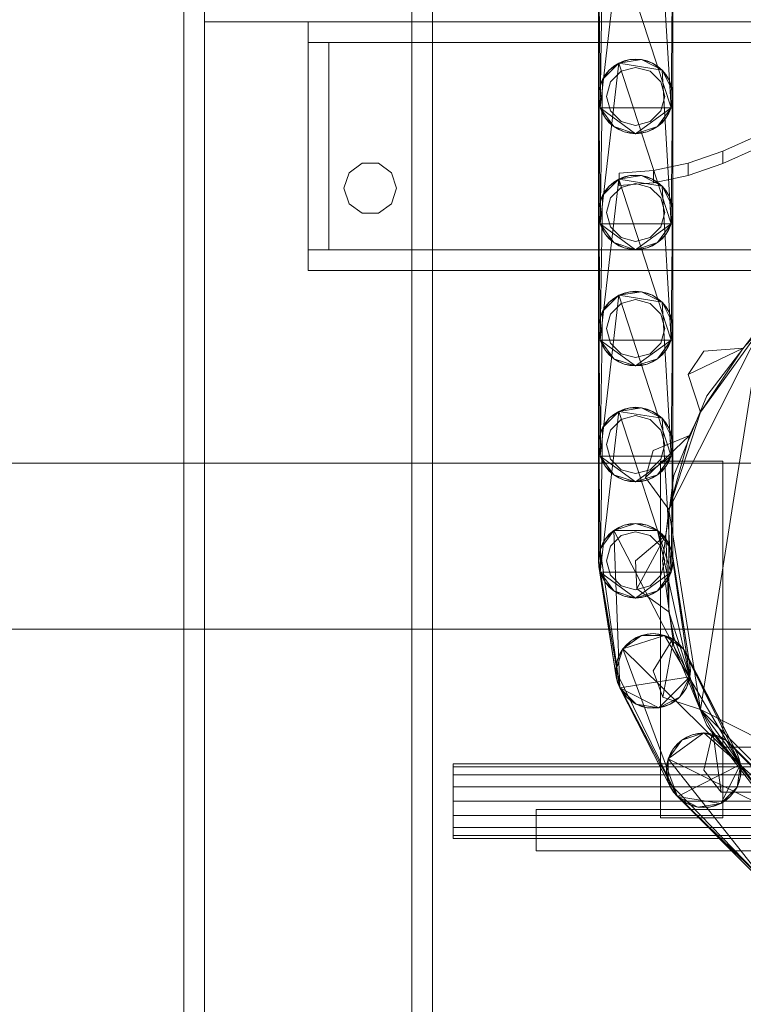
# Model space of a CAD drawing. Header units: millimetres. Extents: x -2233 to 61924, y -68080 to 6847.
# Tile 1050 of 1056: x 59777 to 59951, y 1820 to 2057. Entities that reach past the tile are written whole.
import ezdxf

# ---------------------------------------------------------------- set-up
doc = ezdxf.new("R2010")
doc.units = ezdxf.units.MM
doc.layers.add('lateral_secador', color=7, linetype='Continuous', lineweight=0)

msp = doc.modelspace()

# ---------------------------------------------------------------- linework, layer by layer
at = {"layer": 'lateral_secador'}
for p, q in [((59816.134, 2556.5), (59816.134, 20)), ((59821.134, 20), (59821.134, 2556.5)), ((59871.134, 2556.5), (59871.134, 20)), ((59876.134, 20), (59876.134, 2556.5)), ((59821.134, 2074.5), (59821.134, 2056.5)), ((59916.575, 2035.719), (59921.048, 2074.519)), ((59921.048, 2074.519), (59933.692, 2035.719)), ((59931.497, 2072.864), (59933.692, 2035.719)), ((59916.575, 2035.719), (59917.114, 2070.586)), ((59916.134, 2038.5), (59916.245, 2067.908)), ((59916.134, 2066.5), (59916.134, 2038.5)), ((59916.575, 2035.719), (59916.245, 2067.908)), ((59934.023, 2067.908), (59933.692, 2035.719)), ((59934.023, 2067.908), (59934.134, 2038.5)), ((59934.134, 2038.5), (59934.134, 2066.5)), ((59821.134, 2056.5), (60201.134, 2056.5)), ((59846.134, 2056.5), (60176.134, 2056.5)), ((59846.134, 2056.5), (59846.134, 2051.5)), ((59846.134, 2051.5), (60176.134, 2051.5)), ((59846.134, 2051.5), (59851.134, 2051.5)), ((59846.134, 2051.5), (59846.134, 2001.5)), ((59851.134, 2001.5), (59851.134, 2051.5)), ((59921.048, 2046.519), (59923.726, 2047.389)), ((59921.048, 2046.519), (59926.542, 2047.389)), ((59923.726, 2047.389), (59922.353, 2047.059)), ((59925.134, 2047.5), (59923.726, 2047.389)), ((59923.726, 2047.389), (59926.542, 2047.389)), ((59926.542, 2047.389), (59925.134, 2047.5)), ((59926.542, 2047.389), (59929.22, 2046.519)), ((59927.915, 2047.059), (59926.542, 2047.389)), ((59926.542, 2047.389), (59931.497, 2044.864)), ((59916.575, 2007.719), (59921.048, 2046.519)), ((59917.114, 2042.586), (59921.048, 2046.519)), ((59918.771, 2044.864), (59921.048, 2046.519)), ((59919.843, 2045.781), (59918.771, 2044.864)), ((59921.048, 2046.519), (59919.843, 2045.781)), ((59922.353, 2047.059), (59921.048, 2046.519)), ((59921.048, 2046.519), (59931.497, 2044.864)), ((59921.048, 2046.519), (59933.692, 2007.719)), ((59925.134, 2045.5), (59921.634, 2044.562)), ((59928.634, 2044.562), (59925.134, 2045.5)), ((59929.22, 2046.519), (59927.915, 2047.059)), ((59929.22, 2046.519), (59931.497, 2044.864)), ((59930.425, 2045.781), (59929.22, 2046.519)), ((59931.497, 2044.864), (59930.425, 2045.781)), ((59916.245, 2039.908), (59917.114, 2042.586)), ((59917.114, 2042.586), (59916.575, 2041.281)), ((59916.575, 2007.719), (59917.114, 2042.586)), ((59917.114, 2042.586), (59918.771, 2044.864)), ((59917.853, 2043.79), (59917.114, 2042.586)), ((59918.771, 2044.864), (59917.853, 2043.79)), ((59921.634, 2044.562), (59919.072, 2042)), ((59931.196, 2042), (59928.634, 2044.562)), ((59931.497, 2044.864), (59933.153, 2042.586)), ((59932.415, 2043.79), (59931.497, 2044.864)), ((59931.497, 2044.864), (59934.023, 2039.908)), ((59931.497, 2044.864), (59933.692, 2007.719)), ((59933.153, 2042.586), (59932.415, 2043.79)), ((59933.153, 2042.586), (59934.023, 2039.908)), ((59933.692, 2041.281), (59933.153, 2042.586)), ((59916.575, 2041.281), (59916.245, 2039.908)), ((59919.072, 2042), (59918.134, 2038.5)), ((59932.134, 2038.5), (59931.196, 2042)), ((59934.023, 2039.908), (59933.692, 2041.281)), ((59916.134, 2010.5), (59916.245, 2039.908)), ((59916.245, 2039.908), (59916.134, 2038.5)), ((59916.134, 2038.5), (59916.134, 2010.5)), ((59916.575, 2035.719), (59916.134, 2038.5)), ((59916.134, 2038.5), (59916.245, 2037.092)), ((59916.575, 2007.719), (59916.245, 2039.908)), ((59918.134, 2038.5), (59919.072, 2035)), ((59931.196, 2035), (59932.134, 2038.5)), ((59934.023, 2039.908), (59933.692, 2007.719)), ((59934.134, 2038.5), (59933.692, 2035.719)), ((59934.023, 2039.908), (59934.134, 2010.5)), ((59934.134, 2038.5), (59934.023, 2039.908)), ((59934.023, 2037.092), (59934.134, 2038.5)), ((59934.134, 2010.5), (59934.134, 2038.5)), ((59916.245, 2037.092), (59916.575, 2035.719)), ((59917.853, 2033.21), (59916.575, 2035.719)), ((59916.575, 2035.719), (59917.114, 2034.414)), ((59919.843, 2031.219), (59916.575, 2035.719)), ((59925.134, 2029.5), (59916.575, 2035.719)), ((59933.692, 2035.719), (59916.575, 2035.719)), ((59933.692, 2035.719), (59925.134, 2029.5)), ((59933.692, 2035.719), (59930.425, 2031.219)), ((59933.692, 2035.719), (59932.415, 2033.21)), ((59933.153, 2034.414), (59933.692, 2035.719)), ((59933.692, 2035.719), (59934.023, 2037.092)), ((59917.114, 2034.414), (59917.853, 2033.21)), ((59919.843, 2031.219), (59917.853, 2033.21)), ((59917.853, 2033.21), (59918.771, 2032.136)), ((59919.072, 2035), (59921.634, 2032.438)), ((59928.634, 2032.438), (59931.196, 2035)), ((59932.415, 2033.21), (59930.425, 2031.219)), ((59931.497, 2032.136), (59932.415, 2033.21)), ((59932.415, 2033.21), (59933.153, 2034.414)), ((59918.771, 2032.136), (59919.843, 2031.219)), ((59922.353, 2029.941), (59919.843, 2031.219)), ((59919.843, 2031.219), (59921.048, 2030.481)), ((59925.134, 2029.5), (59919.843, 2031.219)), ((59921.634, 2032.438), (59925.134, 2031.5)), ((59925.134, 2031.5), (59928.634, 2032.438)), ((59930.425, 2031.219), (59925.134, 2029.5)), ((59930.425, 2031.219), (59927.915, 2029.941)), ((59929.22, 2030.481), (59930.425, 2031.219)), ((59930.425, 2031.219), (59931.497, 2032.136)), ((59921.048, 2030.481), (59922.353, 2029.941)), ((59925.134, 2029.5), (59922.353, 2029.941)), ((59922.353, 2029.941), (59923.726, 2029.611)), ((59923.726, 2029.611), (59925.134, 2029.5)), ((59927.915, 2029.941), (59925.134, 2029.5)), ((59925.134, 2029.5), (59926.542, 2029.611)), ((59926.542, 2029.611), (59927.915, 2029.941)), ((59927.915, 2029.941), (59929.22, 2030.481)), ((59954.467, 2029), (59946.134, 2025.272)), ((59954.467, 2026), (59946.134, 2022.272)), ((59946.134, 2025.272), (59937.801, 2022.412)), ((59946.134, 2025.272), (59946.134, 2022.272)), ((59859.172, 2022.389), (59855.997, 2020.082)), ((59863.096, 2022.389), (59859.172, 2022.389)), ((59866.271, 2020.082), (59863.096, 2022.389)), ((59937.801, 2022.412), (59929.467, 2020.613)), ((59937.801, 2022.412), (59937.801, 2019.412)), ((59946.134, 2022.272), (59937.801, 2019.412)), ((59855.997, 2020.082), (59854.784, 2016.35)), ((59867.484, 2016.35), (59866.271, 2020.082)), ((59921.048, 2018.519), (59923.726, 2019.389)), ((59921.048, 2018.519), (59926.542, 2019.389)), ((59922.353, 2019.059), (59921.048, 2018.519)), ((59929.467, 2020.613), (59921.134, 2020)), ((59921.134, 2020), (59921.134, 2017)), ((59923.726, 2019.389), (59922.353, 2019.059)), ((59925.134, 2019.5), (59923.726, 2019.389)), ((59923.726, 2019.389), (59926.542, 2019.389)), ((59926.542, 2019.389), (59925.134, 2019.5)), ((59926.542, 2019.389), (59929.22, 2018.519)), ((59927.915, 2019.059), (59926.542, 2019.389)), ((59926.542, 2019.389), (59931.497, 2016.864)), ((59929.22, 2018.519), (59927.915, 2019.059)), ((59929.467, 2020.613), (59929.467, 2017.613)), ((59937.801, 2019.412), (59929.467, 2017.613)), ((59916.575, 1979.719), (59921.048, 2018.519)), ((59917.114, 2014.586), (59921.048, 2018.519)), ((59917.114, 2014.586), (59918.771, 2016.864)), ((59918.771, 2016.864), (59917.853, 2015.79)), ((59918.771, 2016.864), (59921.048, 2018.519)), ((59919.843, 2017.781), (59918.771, 2016.864)), ((59921.634, 2016.562), (59919.072, 2014)), ((59921.048, 2018.519), (59919.843, 2017.781)), ((59921.048, 2018.519), (59931.497, 2016.864)), ((59921.048, 2018.519), (59933.692, 1979.719)), ((59929.467, 2017.613), (59921.134, 2017)), ((59925.134, 2017.5), (59921.634, 2016.562)), ((59928.634, 2016.562), (59925.134, 2017.5)), ((59931.196, 2014), (59928.634, 2016.562)), ((59929.22, 2018.519), (59931.497, 2016.864)), ((59930.425, 2017.781), (59929.22, 2018.519)), ((59931.497, 2016.864), (59930.425, 2017.781)), ((59931.497, 2016.864), (59933.153, 2014.586)), ((59932.415, 2015.79), (59931.497, 2016.864)), ((59931.497, 2016.864), (59934.023, 2011.908)), ((59931.497, 2016.864), (59933.692, 1979.719)), ((59854.784, 2016.35), (59855.997, 2012.618)), ((59866.271, 2012.618), (59867.484, 2016.35)), ((59916.245, 2011.908), (59917.114, 2014.586)), ((59917.114, 2014.586), (59916.575, 2013.281)), ((59916.575, 1979.719), (59917.114, 2014.586)), ((59917.853, 2015.79), (59917.114, 2014.586)), ((59919.072, 2014), (59918.134, 2010.5)), ((59932.134, 2010.5), (59931.196, 2014)), ((59933.153, 2014.586), (59932.415, 2015.79)), ((59933.153, 2014.586), (59934.023, 2011.908)), ((59933.692, 2013.281), (59933.153, 2014.586)), ((59855.997, 2012.618), (59859.172, 2010.311)), ((59863.096, 2010.311), (59866.271, 2012.618)), ((59916.134, 1982.5), (59916.245, 2011.908)), ((59916.245, 2011.908), (59916.134, 2010.5)), ((59916.575, 2013.281), (59916.245, 2011.908)), ((59916.575, 1979.719), (59916.245, 2011.908)), ((59934.023, 2011.908), (59933.692, 2013.281)), ((59934.023, 2011.908), (59933.692, 1979.719)), ((59934.023, 2011.908), (59934.134, 1982.5)), ((59934.134, 2010.5), (59934.023, 2011.908)), ((59859.172, 2010.311), (59863.096, 2010.311)), ((59916.134, 2010.5), (59916.134, 1982.5)), ((59916.575, 2007.719), (59916.134, 2010.5)), ((59916.134, 2010.5), (59916.245, 2009.092)), ((59918.134, 2010.5), (59919.072, 2007)), ((59931.196, 2007), (59932.134, 2010.5)), ((59934.134, 2010.5), (59933.692, 2007.719)), ((59934.023, 2009.092), (59934.134, 2010.5)), ((59934.134, 1982.5), (59934.134, 2010.5)), ((59916.245, 2009.092), (59916.575, 2007.719)), ((59917.853, 2005.21), (59916.575, 2007.719)), ((59916.575, 2007.719), (59917.114, 2006.414)), ((59919.843, 2003.219), (59916.575, 2007.719)), ((59925.134, 2001.5), (59916.575, 2007.719)), ((59933.692, 2007.719), (59916.575, 2007.719)), ((59919.072, 2007), (59921.634, 2004.438)), ((59933.692, 2007.719), (59925.134, 2001.5)), ((59928.634, 2004.438), (59931.196, 2007)), ((59933.692, 2007.719), (59930.425, 2003.219)), ((59933.692, 2007.719), (59932.415, 2005.21)), ((59933.153, 2006.414), (59933.692, 2007.719)), ((59933.692, 2007.719), (59934.023, 2009.092)), ((59917.114, 2006.414), (59917.853, 2005.21)), ((59919.843, 2003.219), (59917.853, 2005.21)), ((59917.853, 2005.21), (59918.771, 2004.136)), ((59932.415, 2005.21), (59930.425, 2003.219)), ((59931.497, 2004.136), (59932.415, 2005.21)), ((59932.415, 2005.21), (59933.153, 2006.414)), ((59918.771, 2004.136), (59919.843, 2003.219)), ((59922.353, 2001.941), (59919.843, 2003.219)), ((59919.843, 2003.219), (59921.048, 2002.481)), ((59925.134, 2001.5), (59919.843, 2003.219)), ((59921.048, 2002.481), (59922.353, 2001.941)), ((59921.634, 2004.438), (59925.134, 2003.5)), ((59925.134, 2003.5), (59928.634, 2004.438)), ((59930.425, 2003.219), (59925.134, 2001.5)), ((59930.425, 2003.219), (59927.915, 2001.941)), ((59927.915, 2001.941), (59929.22, 2002.481)), ((59929.22, 2002.481), (59930.425, 2003.219)), ((59930.425, 2003.219), (59931.497, 2004.136)), ((59846.134, 2001.5), (60176.134, 2001.5)), ((59846.134, 2001.5), (59846.134, 1996.5)), ((59846.134, 2001.5), (59851.134, 2001.5)), ((59925.134, 2001.5), (59922.353, 2001.941)), ((59922.353, 2001.941), (59923.726, 2001.611)), ((59923.726, 2001.611), (59925.134, 2001.5)), ((59927.915, 2001.941), (59925.134, 2001.5)), ((59925.134, 2001.5), (59926.542, 2001.611)), ((59926.542, 2001.611), (59927.915, 2001.941)), ((59846.134, 1996.5), (60176.134, 1996.5)), ((59916.575, 1951.719), (59921.048, 1990.519)), ((59917.114, 1986.586), (59921.048, 1990.519)), ((59918.771, 1988.864), (59921.048, 1990.519)), ((59921.048, 1990.519), (59919.843, 1989.781)), ((59921.048, 1990.519), (59923.726, 1991.389)), ((59921.048, 1990.519), (59926.542, 1991.389)), ((59922.353, 1991.059), (59921.048, 1990.519)), ((59921.048, 1990.519), (59931.497, 1988.864)), ((59921.048, 1990.519), (59933.692, 1951.719)), ((59923.726, 1991.389), (59922.353, 1991.059)), ((59925.134, 1991.5), (59923.726, 1991.389)), ((59923.726, 1991.389), (59926.542, 1991.389)), ((59926.542, 1991.389), (59925.134, 1991.5)), ((59926.542, 1991.389), (59929.22, 1990.519)), ((59927.915, 1991.059), (59926.542, 1991.389)), ((59926.542, 1991.389), (59931.497, 1988.864)), ((59929.22, 1990.519), (59927.915, 1991.059)), ((59929.22, 1990.519), (59931.497, 1988.864)), ((59930.425, 1989.781), (59929.22, 1990.519)), ((59917.114, 1986.586), (59918.771, 1988.864)), ((59918.771, 1988.864), (59917.853, 1987.79)), ((59919.843, 1989.781), (59918.771, 1988.864)), ((59921.634, 1988.562), (59919.072, 1986)), ((59925.134, 1989.5), (59921.634, 1988.562)), ((59928.634, 1988.562), (59925.134, 1989.5)), ((59931.196, 1986), (59928.634, 1988.562)), ((59931.497, 1988.864), (59930.425, 1989.781)), ((59931.497, 1988.864), (59933.153, 1986.586)), ((59932.415, 1987.79), (59931.497, 1988.864)), ((59931.497, 1988.864), (59934.023, 1983.908)), ((59931.497, 1988.864), (59933.692, 1951.719)), ((59916.245, 1983.908), (59917.114, 1986.586)), ((59917.114, 1986.586), (59916.575, 1985.281)), ((59916.575, 1951.719), (59917.114, 1986.586)), ((59917.853, 1987.79), (59917.114, 1986.586)), ((59919.072, 1986), (59918.134, 1982.5)), ((59932.134, 1982.5), (59931.196, 1986)), ((59933.153, 1986.586), (59932.415, 1987.79)), ((59933.153, 1986.586), (59934.023, 1983.908)), ((59933.692, 1985.281), (59933.153, 1986.586)), ((59916.134, 1954.5), (59916.245, 1983.908)), ((59916.245, 1983.908), (59916.134, 1982.5)), ((59916.575, 1985.281), (59916.245, 1983.908)), ((59916.575, 1951.719), (59916.245, 1983.908)), ((59934.023, 1983.908), (59933.692, 1985.281)), ((59934.023, 1983.908), (59933.692, 1951.719)), ((59934.023, 1983.908), (59934.134, 1954.5)), ((59934.134, 1982.5), (59934.023, 1983.908)), ((59916.134, 1982.5), (59916.134, 1954.5)), ((59916.575, 1979.719), (59916.134, 1982.5)), ((59916.134, 1982.5), (59916.245, 1981.092)), ((59916.245, 1981.092), (59916.575, 1979.719)), ((59918.134, 1982.5), (59919.072, 1979)), ((59931.196, 1979), (59932.134, 1982.5)), ((59933.107, 1938.858), (59955.273, 1982.361)), ((59934.134, 1982.5), (59933.692, 1979.719)), ((59933.692, 1979.719), (59934.023, 1981.092)), ((59934.023, 1981.092), (59934.134, 1982.5)), ((59934.134, 1954.5), (59934.134, 1982.5)), ((59940.745, 1962.365), (59955.273, 1982.361)), ((59940.745, 1890.635), (59955.273, 1982.361)), ((59954.919, 1982.715), (59942.285, 1966.25)), ((59955.273, 1982.361), (59951.062, 1977.806)), ((59917.853, 1977.21), (59916.575, 1979.719)), ((59916.575, 1979.719), (59917.114, 1978.414)), ((59919.843, 1975.219), (59916.575, 1979.719)), ((59925.134, 1973.5), (59916.575, 1979.719)), ((59933.692, 1979.719), (59916.575, 1979.719)), ((59917.114, 1978.414), (59917.853, 1977.21)), ((59919.072, 1979), (59921.634, 1976.438)), ((59933.692, 1979.719), (59925.134, 1973.5)), ((59928.634, 1976.438), (59931.196, 1979)), ((59933.692, 1979.719), (59930.425, 1975.219)), ((59933.692, 1979.719), (59932.415, 1977.21)), ((59932.415, 1977.21), (59933.153, 1978.414)), ((59933.153, 1978.414), (59933.692, 1979.719)), ((59919.843, 1975.219), (59917.853, 1977.21)), ((59917.853, 1977.21), (59918.771, 1976.136)), ((59918.771, 1976.136), (59919.843, 1975.219)), ((59921.634, 1976.438), (59925.134, 1975.5)), ((59925.134, 1975.5), (59928.634, 1976.438)), ((59932.415, 1977.21), (59930.425, 1975.219)), ((59930.425, 1975.219), (59931.497, 1976.136)), ((59931.497, 1976.136), (59932.415, 1977.21)), ((59937.808, 1971.435), (59951.062, 1977.806)), ((59941.558, 1977.05), (59937.808, 1971.435)), ((59940.745, 1962.365), (59951.062, 1977.806)), ((59951.062, 1977.806), (59941.558, 1977.05)), ((59922.353, 1973.941), (59919.843, 1975.219)), ((59919.843, 1975.219), (59921.048, 1974.481)), ((59925.134, 1973.5), (59919.843, 1975.219)), ((59921.048, 1974.481), (59922.353, 1973.941)), ((59925.134, 1973.5), (59922.353, 1973.941)), ((59922.353, 1973.941), (59923.726, 1973.611)), ((59930.425, 1975.219), (59925.134, 1973.5)), ((59927.915, 1973.941), (59925.134, 1973.5)), ((59926.542, 1973.611), (59927.915, 1973.941)), ((59930.425, 1975.219), (59927.915, 1973.941)), ((59927.915, 1973.941), (59929.22, 1974.481)), ((59929.22, 1974.481), (59930.425, 1975.219)), ((59923.726, 1973.611), (59925.134, 1973.5)), ((59925.134, 1973.5), (59926.542, 1973.611)), ((59937.808, 1971.435), (59940.745, 1962.365)), ((59942.285, 1966.25), (59934.343, 1947.076)), ((59916.575, 1923.719), (59921.048, 1962.519)), ((59917.114, 1958.586), (59921.048, 1962.519)), ((59918.771, 1960.864), (59921.048, 1962.519)), ((59919.843, 1961.781), (59918.771, 1960.864)), ((59921.048, 1962.519), (59919.843, 1961.781)), ((59921.048, 1962.519), (59923.726, 1963.389)), ((59921.048, 1962.519), (59926.542, 1963.389)), ((59922.353, 1963.059), (59921.048, 1962.519)), ((59921.048, 1962.519), (59931.497, 1960.864)), ((59921.048, 1962.519), (59933.692, 1923.719)), ((59923.726, 1963.389), (59922.353, 1963.059)), ((59925.134, 1963.5), (59923.726, 1963.389)), ((59923.726, 1963.389), (59926.542, 1963.389)), ((59926.542, 1963.389), (59925.134, 1963.5)), ((59926.542, 1963.389), (59929.22, 1962.519)), ((59927.915, 1963.059), (59926.542, 1963.389)), ((59926.542, 1963.389), (59931.497, 1960.864)), ((59929.22, 1962.519), (59927.915, 1963.059)), ((59929.22, 1962.519), (59931.497, 1960.864)), ((59930.425, 1961.781), (59929.22, 1962.519)), ((59931.497, 1960.864), (59930.425, 1961.781)), ((59933.107, 1938.858), (59940.745, 1962.365)), ((59940.745, 1962.365), (59938.148, 1956.732)), ((59917.114, 1958.586), (59918.771, 1960.864)), ((59917.853, 1959.79), (59917.114, 1958.586)), ((59918.771, 1960.864), (59917.853, 1959.79)), ((59921.634, 1960.562), (59919.072, 1958)), ((59925.134, 1961.5), (59921.634, 1960.562)), ((59928.634, 1960.562), (59925.134, 1961.5)), ((59931.196, 1958), (59928.634, 1960.562)), ((59931.497, 1960.864), (59933.153, 1958.586)), ((59932.415, 1959.79), (59931.497, 1960.864)), ((59931.497, 1960.864), (59934.023, 1955.908)), ((59931.497, 1960.864), (59933.692, 1923.719)), ((59933.153, 1958.586), (59932.415, 1959.79)), ((59916.245, 1955.908), (59917.114, 1958.586)), ((59916.575, 1957.281), (59916.245, 1955.908)), ((59917.114, 1958.586), (59916.575, 1957.281)), ((59916.575, 1923.719), (59917.114, 1958.586)), ((59919.072, 1958), (59918.134, 1954.5)), ((59932.134, 1954.5), (59931.196, 1958)), ((59933.153, 1958.586), (59934.023, 1955.908)), ((59933.692, 1957.281), (59933.153, 1958.586)), ((59934.023, 1955.908), (59933.692, 1957.281)), ((59916.134, 1926.5), (59916.245, 1955.908)), ((59916.245, 1955.908), (59916.134, 1954.5)), ((59916.575, 1923.719), (59916.245, 1955.908)), ((59927.511, 1946.576), (59938.148, 1956.732)), ((59938.148, 1956.732), (59929.343, 1953.075)), ((59933.107, 1938.858), (59938.148, 1956.732)), ((59934.023, 1955.908), (59933.692, 1923.719)), ((59934.023, 1955.908), (59934.134, 1926.5)), ((59934.134, 1954.5), (59934.023, 1955.908)), ((59916.134, 1954.5), (59916.134, 1926.5)), ((59916.575, 1951.719), (59916.134, 1954.5)), ((59916.134, 1954.5), (59916.245, 1953.092)), ((59916.245, 1953.092), (59916.575, 1951.719)), ((59918.134, 1954.5), (59919.072, 1951)), ((59929.343, 1953.075), (59927.511, 1946.576)), ((59931.196, 1951), (59932.134, 1954.5)), ((59934.134, 1954.5), (59933.692, 1951.719)), ((59933.692, 1951.719), (59934.023, 1953.092)), ((59934.023, 1953.092), (59934.134, 1954.5)), ((59934.134, 1926.5), (59934.134, 1954.5)), ((40811.134, 1950), (60111.134, 1950)), ((59917.853, 1949.21), (59916.575, 1951.719)), ((59916.575, 1951.719), (59917.114, 1950.414)), ((59919.843, 1947.219), (59916.575, 1951.719)), ((59925.134, 1945.5), (59916.575, 1951.719)), ((59933.692, 1951.719), (59916.575, 1951.719)), ((59917.114, 1950.414), (59917.853, 1949.21)), ((59919.072, 1951), (59921.634, 1948.438)), ((59933.692, 1951.719), (59925.134, 1945.5)), ((59928.634, 1948.438), (59931.196, 1951)), ((59933.692, 1951.719), (59930.425, 1947.219)), ((59931.134, 1950.5), (59946.134, 1950.5)), ((59931.134, 1950.5), (59931.134, 1864.5)), ((59933.692, 1951.719), (59932.415, 1949.21)), ((59932.415, 1949.21), (59933.153, 1950.414)), ((59933.153, 1950.414), (59933.692, 1951.719)), ((59946.134, 1864.5), (59946.134, 1950.5)), ((59919.843, 1947.219), (59917.853, 1949.21)), ((59917.853, 1949.21), (59918.771, 1948.136)), ((59918.771, 1948.136), (59919.843, 1947.219)), ((59921.634, 1948.438), (59925.134, 1947.5)), ((59925.134, 1947.5), (59928.634, 1948.438)), ((59932.415, 1949.21), (59930.425, 1947.219)), ((59930.425, 1947.219), (59931.497, 1948.136)), ((59931.497, 1948.136), (59932.415, 1949.21)), ((59922.353, 1945.941), (59919.843, 1947.219)), ((59919.843, 1947.219), (59921.048, 1946.481)), ((59925.134, 1945.5), (59919.843, 1947.219)), ((59921.048, 1946.481), (59922.353, 1945.941)), ((59925.134, 1945.5), (59922.353, 1945.941)), ((59922.353, 1945.941), (59923.726, 1945.611)), ((59923.726, 1945.611), (59925.134, 1945.5)), ((59930.425, 1947.219), (59925.134, 1945.5)), ((59927.915, 1945.941), (59925.134, 1945.5)), ((59925.134, 1945.5), (59926.542, 1945.611)), ((59926.542, 1945.611), (59927.915, 1945.941)), ((59927.511, 1946.576), (59933.107, 1938.858)), ((59930.425, 1947.219), (59927.915, 1945.941)), ((59927.915, 1945.941), (59929.22, 1946.481)), ((59929.22, 1946.481), (59930.425, 1947.219)), ((59934.343, 1947.076), (59931.634, 1926.5)), ((59933.107, 1938.858), (59932.378, 1932.698)), ((59933.107, 1914.142), (59933.107, 1938.858)), ((59940.745, 1890.635), (59933.107, 1938.858)), ((59916.575, 1929.281), (59919.843, 1933.781)), ((59917.853, 1931.79), (59919.843, 1933.781)), ((59919.843, 1933.781), (59918.771, 1932.864)), ((59919.843, 1933.781), (59925.134, 1935.5)), ((59919.843, 1933.781), (59922.353, 1935.059)), ((59921.048, 1934.519), (59919.843, 1933.781)), ((59919.843, 1933.781), (59930.425, 1933.781)), ((59921.323, 1895.839), (59919.843, 1933.781)), ((59919.843, 1933.781), (59938.232, 1898.517)), ((59922.353, 1935.059), (59921.048, 1934.519)), ((59925.134, 1933.5), (59921.634, 1932.562)), ((59922.353, 1935.059), (59925.134, 1935.5)), ((59923.726, 1935.389), (59922.353, 1935.059)), ((59925.134, 1935.5), (59923.726, 1935.389)), ((59925.134, 1935.5), (59927.915, 1935.059)), ((59926.542, 1935.389), (59925.134, 1935.5)), ((59925.134, 1935.5), (59930.425, 1933.781)), ((59928.634, 1932.562), (59925.134, 1933.5)), ((59927.915, 1935.059), (59926.542, 1935.389)), ((59927.915, 1935.059), (59930.425, 1933.781)), ((59929.22, 1934.519), (59927.915, 1935.059)), ((59930.425, 1933.781), (59929.22, 1934.519)), ((59930.425, 1933.781), (59932.415, 1931.79)), ((59931.497, 1932.864), (59930.425, 1933.781)), ((59930.425, 1933.781), (59933.692, 1929.281)), ((59930.425, 1933.781), (59938.232, 1898.517)), ((59916.575, 1929.281), (59917.853, 1931.79)), ((59917.853, 1931.79), (59917.114, 1930.586)), ((59918.771, 1932.864), (59917.853, 1931.79)), ((59921.634, 1932.562), (59919.072, 1930)), ((59932.378, 1932.698), (59925.134, 1926.5)), ((59925.4, 1919.753), (59932.378, 1932.698)), ((59931.196, 1930), (59928.634, 1932.562)), ((59932.415, 1931.79), (59931.497, 1932.864)), ((59933.107, 1914.142), (59932.378, 1932.698)), ((59932.415, 1931.79), (59933.692, 1929.281)), ((59933.153, 1930.586), (59932.415, 1931.79)), ((59916.134, 1926.5), (59916.575, 1929.281)), ((59916.575, 1929.281), (59916.245, 1927.908)), ((59917.114, 1930.586), (59916.575, 1929.281)), ((59921.323, 1895.839), (59916.575, 1929.281)), ((59919.072, 1930), (59918.134, 1926.5)), ((59932.134, 1926.5), (59931.196, 1930)), ((59933.692, 1929.281), (59933.153, 1930.586)), ((59933.692, 1929.281), (59938.232, 1901.332)), ((59934.023, 1927.908), (59933.692, 1929.281)), ((59933.692, 1929.281), (59938.232, 1898.517)), ((59916.245, 1927.908), (59916.134, 1926.5)), ((59916.575, 1923.719), (59916.134, 1926.5)), ((59916.134, 1926.5), (59916.245, 1925.092)), ((59920.454, 1898.517), (59916.134, 1926.5)), ((59921.323, 1895.839), (59916.134, 1926.5)), ((59918.134, 1926.5), (59919.072, 1923)), ((59925.134, 1926.5), (59925.4, 1919.753)), ((59931.196, 1923), (59932.134, 1926.5)), ((59931.634, 1926.5), (59934.343, 1905.924)), ((59934.134, 1926.5), (59933.692, 1923.719)), ((59938.232, 1901.332), (59934.023, 1927.908)), ((59934.023, 1925.092), (59934.134, 1926.5)), ((59916.245, 1925.092), (59916.575, 1923.719)), ((59916.245, 1925.092), (59920.454, 1898.517)), ((59933.692, 1923.719), (59934.023, 1925.092)), ((59917.853, 1921.21), (59916.575, 1923.719)), ((59916.575, 1923.719), (59917.114, 1922.414)), ((59919.843, 1919.219), (59916.575, 1923.719)), ((59925.134, 1917.5), (59916.575, 1923.719)), ((59933.692, 1923.719), (59916.575, 1923.719)), ((59917.114, 1922.414), (59917.853, 1921.21)), ((59919.072, 1923), (59921.634, 1920.438)), ((59933.692, 1923.719), (59925.134, 1917.5)), ((59928.634, 1920.438), (59931.196, 1923)), ((59933.692, 1923.719), (59930.425, 1919.219)), ((59933.692, 1923.719), (59932.415, 1921.21)), ((59932.415, 1921.21), (59933.153, 1922.414)), ((59933.153, 1922.414), (59933.692, 1923.719)), ((59919.843, 1919.219), (59917.853, 1921.21)), ((59917.853, 1921.21), (59918.771, 1920.136)), ((59918.771, 1920.136), (59919.843, 1919.219)), ((59922.353, 1917.941), (59919.843, 1919.219)), ((59919.843, 1919.219), (59921.048, 1918.481)), ((59925.134, 1917.5), (59919.843, 1919.219)), ((59921.634, 1920.438), (59925.134, 1919.5)), ((59925.134, 1919.5), (59928.634, 1920.438)), ((59930.425, 1919.219), (59925.134, 1917.5)), ((59925.4, 1919.753), (59933.107, 1914.142)), ((59930.425, 1919.219), (59927.915, 1917.941)), ((59929.22, 1918.481), (59930.425, 1919.219)), ((59932.415, 1921.21), (59930.425, 1919.219)), ((59930.425, 1919.219), (59931.497, 1920.136)), ((59931.497, 1920.136), (59932.415, 1921.21)), ((59921.048, 1918.481), (59922.353, 1917.941)), ((59925.134, 1917.5), (59922.353, 1917.941)), ((59922.353, 1917.941), (59923.726, 1917.611)), ((59923.726, 1917.611), (59925.134, 1917.5)), ((59927.915, 1917.941), (59925.134, 1917.5)), ((59925.134, 1917.5), (59926.542, 1917.611)), ((59926.542, 1917.611), (59927.915, 1917.941)), ((59927.915, 1917.941), (59929.22, 1918.481)), ((59940.745, 1890.635), (59933.107, 1914.142)), ((59933.107, 1914.142), (59934.317, 1908.058)), ((40811.134, 1910), (60111.134, 1910)), ((59922.062, 1905.215), (59926.562, 1908.484)), ((59922.062, 1905.215), (59932.124, 1908.484)), ((59922.062, 1905.215), (59924.054, 1907.206)), ((59924.054, 1907.206), (59922.98, 1906.288)), ((59924.054, 1907.206), (59926.562, 1908.484)), ((59925.257, 1907.944), (59924.054, 1907.206)), ((59926.562, 1908.484), (59925.257, 1907.944)), ((59926.562, 1908.484), (59929.343, 1908.925)), ((59927.935, 1908.814), (59926.562, 1908.484)), ((59926.562, 1908.484), (59932.124, 1908.484)), ((59929.343, 1908.925), (59927.935, 1908.814)), ((59929.343, 1908.925), (59932.124, 1908.484)), ((59930.751, 1908.814), (59929.343, 1908.925)), ((59934.317, 1908.058), (59929.343, 1899.925)), ((59932.124, 1908.484), (59930.751, 1908.814)), ((59931.681, 1893.589), (59934.317, 1908.058)), ((59932.124, 1908.484), (59934.634, 1907.206)), ((59933.429, 1907.944), (59932.124, 1908.484)), ((59932.124, 1908.484), (59936.624, 1905.215)), ((59932.124, 1908.484), (59950.448, 1877.358)), ((59934.634, 1907.206), (59933.429, 1907.944)), ((59940.745, 1890.635), (59934.317, 1908.058)), ((59934.634, 1907.206), (59936.624, 1905.215)), ((59935.706, 1906.288), (59934.634, 1907.206)), ((59920.343, 1899.925), (59922.062, 1905.215)), ((59920.784, 1902.706), (59922.062, 1905.215)), ((59922.062, 1905.215), (59921.323, 1904.01)), ((59922.98, 1906.288), (59922.062, 1905.215)), ((59935.194, 1869.587), (59922.062, 1905.215)), ((59922.062, 1905.215), (59950.448, 1877.358)), ((59934.343, 1905.924), (59942.285, 1886.75)), ((59936.624, 1905.215), (59935.706, 1906.288)), ((59936.624, 1905.215), (59949.577, 1880.036)), ((59937.362, 1904.01), (59936.624, 1905.215)), ((59936.624, 1905.215), (59950.448, 1877.358)), ((59920.343, 1899.925), (59920.784, 1902.706)), ((59920.784, 1902.706), (59920.454, 1901.332)), ((59921.323, 1904.01), (59920.784, 1902.706)), ((59949.577, 1880.036), (59937.362, 1904.01)), ((59920.454, 1901.332), (59920.343, 1899.925)), ((59938.232, 1901.332), (59938.232, 1898.517)), ((59938.343, 1899.925), (59938.232, 1901.332)), ((59920.784, 1897.143), (59920.343, 1899.925)), ((59920.343, 1899.925), (59920.454, 1898.517)), ((59935.194, 1869.587), (59920.343, 1899.925)), ((59920.454, 1898.517), (59920.784, 1897.143)), ((59921.323, 1895.839), (59920.454, 1898.517)), ((59938.232, 1898.517), (59921.323, 1895.839)), ((59929.343, 1899.925), (59931.681, 1893.589)), ((59938.232, 1898.517), (59930.751, 1891.035)), ((59938.232, 1898.517), (59935.706, 1893.561)), ((59938.232, 1898.517), (59937.362, 1895.839)), ((59937.903, 1897.143), (59938.232, 1898.517)), ((59938.232, 1898.517), (59938.343, 1899.925)), ((59933.54, 1871.865), (59920.784, 1897.143)), ((59920.784, 1897.143), (59921.323, 1895.839)), ((59935.194, 1869.587), (59920.784, 1897.143)), ((59921.323, 1895.839), (59933.54, 1871.865)), ((59922.98, 1893.561), (59921.323, 1895.839)), ((59921.323, 1895.839), (59922.062, 1894.635)), ((59925.257, 1891.906), (59921.323, 1895.839)), ((59930.751, 1891.035), (59921.323, 1895.839)), ((59937.362, 1895.839), (59935.706, 1893.561)), ((59936.624, 1894.635), (59937.362, 1895.839)), ((59937.362, 1895.839), (59937.903, 1897.143)), ((59922.062, 1894.635), (59922.98, 1893.561)), ((59925.257, 1891.906), (59922.98, 1893.561)), ((59922.98, 1893.561), (59924.054, 1892.643)), ((59935.706, 1893.561), (59930.751, 1891.035)), ((59931.681, 1893.589), (59940.745, 1890.635)), ((59935.706, 1893.561), (59933.429, 1891.906)), ((59934.634, 1892.643), (59935.706, 1893.561)), ((59935.706, 1893.561), (59936.624, 1894.635)), ((59924.054, 1892.643), (59925.257, 1891.906)), ((59927.935, 1891.035), (59925.257, 1891.906)), ((59925.257, 1891.906), (59926.562, 1891.365)), ((59930.751, 1891.035), (59925.257, 1891.906)), ((59926.562, 1891.365), (59927.935, 1891.035)), ((59930.751, 1891.035), (59927.935, 1891.035)), ((59927.935, 1891.035), (59929.343, 1890.925)), ((59929.343, 1890.925), (59930.751, 1891.035)), ((59933.429, 1891.906), (59930.751, 1891.035)), ((59930.751, 1891.035), (59932.124, 1891.365)), ((59932.124, 1891.365), (59933.429, 1891.906)), ((59933.429, 1891.906), (59934.634, 1892.643)), ((59955.273, 1870.639), (59940.745, 1890.635)), ((59940.745, 1890.635), (59943.775, 1885.223)), ((59975.269, 1856.11), (59940.745, 1890.635)), ((60023.491, 1848.473), (59940.745, 1890.635)), ((59942.285, 1886.75), (59954.919, 1870.285)), ((59932.999, 1878.732), (59941.558, 1884.95)), ((59936.269, 1883.232), (59941.558, 1884.95)), ((59936.269, 1883.232), (59938.776, 1884.51)), ((59937.472, 1883.969), (59936.269, 1883.232)), ((59938.776, 1884.51), (59937.472, 1883.969)), ((59938.776, 1884.51), (59941.558, 1884.95)), ((59940.151, 1884.84), (59938.776, 1884.51)), ((59941.558, 1884.95), (59940.151, 1884.84)), ((59943.775, 1885.223), (59941.558, 1875.95)), ((59941.558, 1884.95), (59944.339, 1884.51)), ((59942.966, 1884.84), (59941.558, 1884.95)), ((59941.558, 1884.95), (59946.849, 1883.232)), ((59941.558, 1884.95), (59968.603, 1861.01)), ((59944.339, 1884.51), (59942.966, 1884.84)), ((59945.739, 1870.647), (59943.775, 1885.223)), ((59955.273, 1870.639), (59943.775, 1885.223)), ((59944.339, 1884.51), (59946.849, 1883.232)), ((59945.644, 1883.969), (59944.339, 1884.51)), ((59946.849, 1883.232), (59945.644, 1883.969)), ((59932.999, 1878.732), (59936.269, 1883.232)), ((59932.999, 1878.732), (59934.276, 1881.24)), ((59934.276, 1881.24), (59933.54, 1880.036)), ((59934.276, 1881.24), (59936.269, 1883.232)), ((59935.194, 1882.314), (59934.276, 1881.24)), ((59936.269, 1883.232), (59935.194, 1882.314)), ((59946.134, 1881.5), (60076.134, 1881.5)), ((59946.134, 1881.5), (59946.134, 1866.5)), ((59946.849, 1883.232), (59966.948, 1863.288)), ((59947.923, 1882.314), (59946.849, 1883.232)), ((59946.849, 1883.232), (59968.603, 1861.01)), ((59966.948, 1863.288), (59947.923, 1882.314)), ((59932.558, 1875.95), (59932.999, 1878.732)), ((59932.999, 1878.732), (59932.669, 1877.358)), ((59933.54, 1880.036), (59932.999, 1878.732)), ((59932.999, 1873.169), (59932.999, 1878.732)), ((59956.499, 1848.906), (59932.999, 1878.732)), ((59932.999, 1878.732), (59968.603, 1861.01)), ((59949.577, 1880.036), (59950.448, 1877.358)), ((59950.118, 1878.732), (59949.577, 1880.036)), ((59950.448, 1877.358), (59950.118, 1878.732)), ((59881.134, 1876.815), (59881.134, 1877.5)), ((59881.134, 1877.5), (60131.134, 1877.5)), ((59881.134, 1874.864), (59881.134, 1876.815)), ((59881.134, 1876.815), (60131.134, 1876.815)), ((59932.669, 1877.358), (59932.558, 1875.95)), ((59950.448, 1877.358), (59935.194, 1869.587)), ((59950.448, 1877.358), (59945.644, 1867.931)), ((59950.448, 1877.358), (59949.577, 1871.865)), ((59950.448, 1877.358), (59950.448, 1874.543)), ((59950.558, 1875.95), (59950.448, 1877.358)), ((59881.134, 1871.944), (59881.134, 1874.864)), ((59881.134, 1874.864), (60131.134, 1874.864)), ((59932.999, 1873.169), (59932.558, 1875.95)), ((59932.558, 1875.95), (59932.669, 1874.543)), ((59932.669, 1874.543), (59932.999, 1873.169)), ((59941.558, 1875.95), (59945.739, 1870.647)), ((59950.448, 1874.543), (59949.577, 1871.865)), ((59950.118, 1873.169), (59950.448, 1874.543)), ((59950.448, 1874.543), (59950.558, 1875.95)), ((59881.134, 1868.5), (59881.134, 1871.944)), ((59881.134, 1871.944), (60131.134, 1871.944)), ((59934.276, 1870.66), (59932.999, 1873.169)), ((59932.999, 1873.169), (59933.54, 1871.865)), ((59956.499, 1848.906), (59932.999, 1873.169)), ((59933.54, 1871.865), (59934.276, 1870.66)), ((59935.194, 1869.587), (59933.54, 1871.865)), ((59949.577, 1871.865), (59945.644, 1867.931)), ((59949.577, 1871.865), (59947.923, 1869.587)), ((59948.839, 1870.66), (59949.577, 1871.865)), ((59949.577, 1871.865), (59950.118, 1873.169)), ((59954.22, 1850.561), (59934.276, 1870.66)), ((59934.276, 1870.66), (59935.194, 1869.587)), ((59956.499, 1848.906), (59934.276, 1870.66)), ((59935.194, 1869.587), (59954.22, 1850.561)), ((59937.472, 1867.931), (59935.194, 1869.587)), ((59935.194, 1869.587), (59936.269, 1868.669)), ((59940.151, 1867.061), (59935.194, 1869.587)), ((59945.644, 1867.931), (59935.194, 1869.587)), ((59947.923, 1869.587), (59945.644, 1867.931)), ((59945.739, 1870.647), (59955.273, 1870.639)), ((59946.849, 1868.669), (59947.923, 1869.587)), ((59947.923, 1869.587), (59948.839, 1870.66)), ((59881.134, 1865.056), (59881.134, 1868.5)), ((60131.134, 1868.5), (59881.134, 1868.5)), ((59936.269, 1868.669), (59937.472, 1867.931)), ((59940.151, 1867.061), (59937.472, 1867.931)), ((59937.472, 1867.931), (59938.776, 1867.391)), ((59938.776, 1867.391), (59940.151, 1867.061)), ((59945.644, 1867.931), (59940.151, 1867.061)), ((59942.966, 1867.061), (59940.151, 1867.061)), ((59940.151, 1867.061), (59941.558, 1866.95)), ((59941.558, 1866.95), (59942.966, 1867.061)), ((59945.644, 1867.931), (59942.966, 1867.061)), ((59942.966, 1867.061), (59944.339, 1867.391)), ((59944.339, 1867.391), (59945.644, 1867.931)), ((59945.644, 1867.931), (59946.849, 1868.669)), ((59881.134, 1865.056), (59881.134, 1862.136)), ((59881.134, 1865.056), (60131.134, 1865.056)), ((59901.134, 1866.5), (60131.134, 1866.5)), ((59901.134, 1866.5), (59901.134, 1856.5)), ((59931.134, 1864.5), (59946.134, 1864.5)), ((59946.134, 1866.5), (60076.134, 1866.5)), ((59881.134, 1862.136), (59881.134, 1860.185)), ((59881.134, 1862.136), (60131.134, 1862.136)), ((59881.134, 1860.185), (59881.134, 1859.5)), ((59881.134, 1860.185), (60131.134, 1860.185)), ((59881.134, 1859.5), (60131.134, 1859.5)), ((59901.134, 1856.5), (60131.134, 1856.5))]:
    msp.add_line(p, q, dxfattribs=at)

doc.saveas('drawing.dxf')
